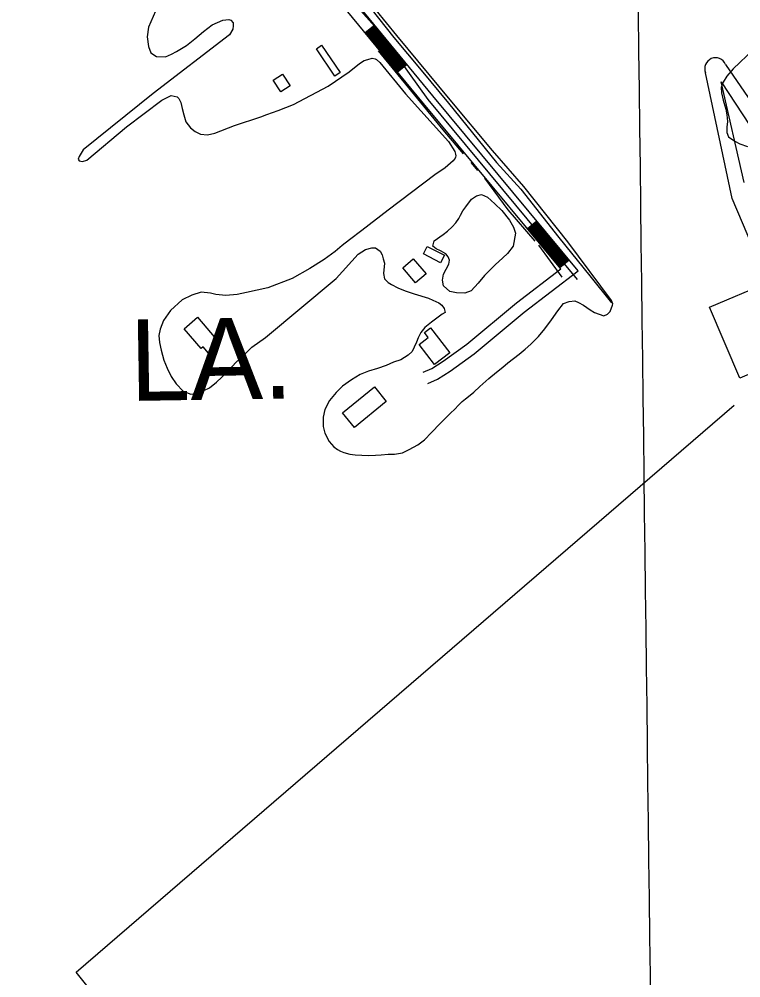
# Model space of a CAD drawing. Extents: x 3715084 to 3753216, y 488173 to 513963.
# Drawn here: x 3728178 to 3729951, y 508865 to 511222 of the extents above; entities that cross this region are included whole.
import ezdxf

# ---------------------------------------------------------------- set-up
doc = ezdxf.new("R2010")
doc.units = 0
for name, color, linetype in [('V-BLDG-OTLN', 7, 'Continuous'), ('V-GRID-MAJR', 7, 'Continuous'), ('V-ROAD-CNTR', 7, 'Continuous'), ('V-SITE-VEGE', 7, 'Continuous'), ('V-TOPO-GNAM-IDEN', 7, 'Continuous'), ('V-TOPO-SHOR', 7, 'Continuous'), ('V-TOPO-WATR-IDEN', 7, 'Continuous')]:
    doc.layers.add(name, color=color, linetype=linetype)

msp = doc.modelspace()

# ---------------------------------------------------------------- linework, layer by layer
at = {"layer": 'V-BLDG-OTLN'}
for points in [[(3728920.674, 511157.994), (3728966.455, 511090.941), (3728953.8000000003, 511082.302), (3728908.019, 511149.354)], [(3728820.555, 511043.19800000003), (3728801.781, 511071.82300000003), (3728825.0810000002, 511087.10500000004), (3728843.855, 511058.48000000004)], [(3729197.66, 510676.993), (3729219.596, 510692.73000000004), (3729230.37, 510700.406), (3729241.919, 510711.158), (3729250.774, 510721.14400000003), (3729258.477, 510731.9), (3729262.716, 510739.969), (3729268.498, 510751.11), (3729275.43, 510760.715), (3729289.68, 510779.536), (3729301.61, 510787.59500000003), (3729314.3030000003, 510791.042), (3729328.906, 510784.48600000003), (3729346.572, 510767.93), (3729363.853, 510751.376), (3729383.049, 510727.898), (3729393.02, 510710.58400000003), (3729398.001, 510695.97000000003), (3729392.1950000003, 510663.677), (3729377.947, 510645.624), (3729366.398, 510635.257), (3729347.538, 510618.363), (3729332.524, 510603.386), (3729321.359, 510591.481), (3729305.9560000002, 510572.662), (3729289.015, 510553.841), (3729273.2430000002, 510548.094), (3729252.8680000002, 510548.889), (3729236.336, 510552.368), (3729220.589, 510566.231), (3729217.914, 510580.075), (3729220.626, 510594.684), (3729227.179, 510607.748), (3729233.346, 510619.659), (3729235.279, 510629.268), (3729232.213, 510637.733), (3729226.071, 510645.044), (3729213.007, 510652.36600000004), (3729202.634, 510657.762), (3729194.565, 510664.31)], [(3729180.813, 510663.46), (3729223.043, 510641.505), (3729213.276, 510622.721), (3729171.046, 510644.673)], [(3729145.991, 510632.58400000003), (3729177.636, 510596.21400000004), (3729152.055, 510573.954), (3729120.407, 510610.322)], [(3728616.046, 510488.952), (3728670.59, 510424.724), (3728642.633, 510400.982), (3728629.759, 510416.141), (3728624.8140000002, 510411.943), (3728583.143, 510461.011)], [(3729198.485, 510372.789), (3729160.413, 510422.31), (3729183.082, 510439.738), (3729173.665, 510451.985), (3729188.292, 510463.231), (3729235.781, 510401.463)], [(3728972.361, 510254.03), (3729050.773, 510317.833), (3729079.881, 510282.061), (3729001.471, 510218.255)]]:
    msp.add_lwpolyline(points, close=True, dxfattribs=at)
at = {"layer": 'V-GRID-MAJR'}
msp.add_spline([(3729916.433, 493722.87), (3729841.541, 499780.245), (3729766.611, 505840.705), (3729691.682, 511901.17600000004), (3729691.644, 511904.24700000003)], degree=3, dxfattribs=at)
at = {"layer": 'V-ROAD-CNTR'}
for p, q in [((3729028.3389042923, 511189.01259581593), (3729051.507857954, 511208.0695577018)), ((3729107.745745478, 511092.474788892), (3729130.91469914, 511111.5327507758)), ((3729426.7101075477, 510707.34855914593), (3729449.798061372, 510726.5035208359)), ((3729506.522947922, 510611.1457515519), (3729529.610901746, 510630.3007132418))]:
    msp.add_line(p, q, dxfattribs=at)
for points in [[(3729551.712857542, 510603.66076652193), (3729194.8015713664, 511033.86190611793), (3728946.4600680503, 511335.78030228), (3728717.1305267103, 511603.265767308)], [(3729508.756943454, 510608.452756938), (3729171.6736176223, 511014.75594433), (3728923.4861139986, 511316.486340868), (3728694.3545722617, 511583.73980636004)], [(3729549.991860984, 510582.2428093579), (3729183.237594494, 511024.3089252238), (3729064.4828320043, 511189.7835942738), (3728705.7425494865, 511593.502786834)], [(3729121.6477176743, 511103.909766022), (3729042.240876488, 511200.44757294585)], [(3729123.9647130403, 511105.8157622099), (3729044.557871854, 511202.353569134)], [(3729126.281708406, 511107.7207584), (3729046.87486722, 511204.25856532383)], [(3729128.5987037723, 511109.6267545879), (3729049.191862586, 511206.164561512)], [(3729110.0627408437, 511094.38078507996), (3729030.6558996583, 511190.9185920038)], [(3729112.3797362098, 511096.2867812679), (3729032.9728950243, 511192.824588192)], [(3729114.696731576, 511098.19177745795), (3729035.2898903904, 511194.72958438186)], [(3729117.0137269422, 511100.0977736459), (3729037.606885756, 511196.63558057)], [(3729119.3307223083, 511102.0037698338), (3729039.9238811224, 511198.5415767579)], [(3729508.8319433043, 510613.06174772), (3729429.01910293, 510709.26355531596)], [(3729511.1399386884, 510614.9767438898), (3729431.327098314, 510711.17855148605)], [(3729513.4489340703, 510616.89274005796), (3729433.636093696, 510713.0945476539)], [(3729515.757929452, 510618.807736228), (3729435.945089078, 510715.00954382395)], [(3729518.066924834, 510620.7237323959), (3729438.2540844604, 510716.9255399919)], [(3729520.375920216, 510622.639728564), (3729440.5630798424, 510718.84153616)], [(3729522.684915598, 510624.55472473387), (3729442.872075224, 510720.75653232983)], [(3729524.9939109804, 510626.47072090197), (3729445.181070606, 510722.67252849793)], [(3729527.3019063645, 510628.385717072), (3729447.48906599, 510724.58752466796)], [(3729170.4536200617, 510354.1392655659), (3729192.07957681, 510363.2852472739), (3729219.60952175, 510381.1102116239), (3729277.595405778, 510423.28712727), (3729399.98916099, 510524.72492439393), (3729508.756943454, 510608.452756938)], [(3729182.1395966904, 510326.5093208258), (3729206.181548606, 510336.6773004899), (3729236.5974877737, 510356.3702611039), (3729296.00936895, 510399.58317467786), (3729418.717123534, 510501.28297127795), (3729551.712857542, 510603.66076652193)]]:
    msp.add_lwpolyline(points, dxfattribs=at)
at = {"layer": 'V-SITE-VEGE'}
for p, q in [((3729105.579, 511181.505), (3729002.696, 511309.669)), ((3728512.669, 511241.688), (3728495.597, 511202.24400000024)), ((3728495.597, 511202.24400000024), (3728492.085, 511178.642)), ((3728630.622, 511192.014), (3728651.923, 511208.23800000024)), ((3728651.923, 511208.238), (3728677.861, 511219.42599999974)), ((3728677.861, 511219.42600000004), (3728692.565, 511221.343)), ((3728692.565, 511221.343), (3728697.9820000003, 511219.789)), ((3728697.9820000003, 511219.789), (3728703.389, 511212.8170000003)), ((3728703.768, 511205.852), (3728702.597, 511197.728)), ((3728703.389, 511212.8170000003), (3728703.768, 511205.852)), ((3728492.085, 511178.642), (3728495.151, 511155.03700000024)), ((3728694.4560000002, 511183.80700000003), (3728506.998, 511038.944)), ((3728609.316, 511173.467), (3728630.622, 511192.014)), ((3728702.597, 511197.728), (3728694.4560000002, 511183.80700000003)), ((3729237.262, 511023.316), (3729105.579, 511181.505)), ((3728495.151, 511155.03700000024), (3728501.321, 511139.552)), ((3728564.393, 511142.184), (3728589.176, 511157.24300000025)), ((3728589.176, 511157.24300000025), (3728609.316, 511173.467)), ((3728501.321, 511139.552), (3728515.239, 511130.635)), ((3728515.239, 511130.635), (3728536.9050000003, 511129.447)), ((3728536.9050000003, 511129.447), (3728551.6180000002, 511136.007)), ((3728551.6180000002, 511136.007), (3728564.393, 511142.184)), ((3729982.554, 511147.73400000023), (3729932.511, 511100.12)), ((3728988.966, 511092.837), (3729014.3680000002, 511113.18200000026)), ((3729014.3680000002, 511113.18200000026), (3729025.912, 511120.47300000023)), ((3729025.912, 511120.47300000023), (3729034.375, 511123.156)), ((3729034.375, 511123.156), (3729045.143, 511125.83100000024)), ((3729045.143, 511125.83100000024), (3729052.8310000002, 511124.66700000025)), ((3729052.8310000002, 511124.66700000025), (3729056.29, 511123.12700000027)), ((3729056.29, 511123.12700000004), (3729064.355, 511115.814)), ((3729064.355, 511115.814), (3729127.315, 511038.83600000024)), ((3728937.4, 511057.143), (3728988.966, 511092.837)), ((3729917.491, 511081.68200000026), (3729907.861, 511067.08400000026)), ((3729932.511, 511100.12), (3729917.491, 511081.68200000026)), ((3729907.861, 511067.08400000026), (3729903.23, 511054.4030000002)), ((3728506.998, 511038.944), (3728335.0300000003, 510900.639)), ((3728527.873, 511022.667), (3728551.342, 511034.172)), ((3728551.342, 511034.172), (3728565.563, 511030.695)), ((3728851.986, 511011.88), (3728937.4, 511057.143)), ((3729127.315, 511038.83600000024), (3729232.904, 510921.047)), ((3729903.23, 511054.4030000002), (3729903.597, 511040.56)), ((3729903.597, 511040.56), (3729907.806, 511022.86700000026)), ((3728441.505, 510956.99800000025), (3728527.873, 511022.667)), ((3728565.563, 511030.695), (3728570.173, 511026.84500000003)), ((3728570.173, 511026.84500000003), (3728574.7770000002, 511016.84)), ((3728574.7770000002, 511016.84), (3728578.6, 511002.61100000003)), ((3728813.903, 510997.7020000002), (3728851.986, 511011.88)), ((3729340.919, 510899.37900000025), (3729237.262, 511023.316)), ((3729907.806, 511022.86700000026), (3729914.699, 511000.9420000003)), ((3728578.6, 511002.61100000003), (3728582.041, 510987.22800000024)), ((3728582.041, 510987.22800000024), (3728587.02, 510969.918)), ((3728771.202, 510981.9910000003), (3728786.589, 510987.73800000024)), ((3728786.589, 510987.738), (3728813.903, 510997.7020000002)), ((3729914.699, 511000.9420000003), (3729916.989, 510986.71400000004)), ((3729916.989, 510986.71400000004), (3729918.504, 510970.181)), ((3728587.02, 510969.918), (3728598.534, 510954.52400000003)), ((3728706.5840000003, 510960.541), (3728771.202, 510981.99100000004)), ((3729918.504, 510970.181), (3729917.335, 510956.34)), ((3728343.5100000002, 510875.09000000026), (3728441.505, 510956.99800000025)), ((3728598.534, 510954.52400000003), (3728610.443, 510945.666)), ((3728610.443, 510945.666), (3728623.509, 510939.49700000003)), ((3728623.509, 510939.49700000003), (3728640.423, 510937.939)), ((3728640.423, 510937.93900000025), (3728658.884, 510941.76)), ((3728658.884, 510941.76), (3728706.5840000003, 510960.541)), ((3729917.335, 510956.34), (3729917.319, 510943.2680000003)), ((3729917.319, 510943.2680000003), (3729921.15, 510932.88000000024)), ((3729232.904, 510921.047), (3729248.251, 510896.80700000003)), ((3729921.15, 510932.88000000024), (3729936.517, 510922.481)), ((3729936.517, 510922.481), (3729949.196, 510915.544)), ((3728335.0300000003, 510900.639), (3728325.3370000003, 510884.398)), ((3729248.251, 510896.80700000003), (3729250.166, 510889.88300000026)), ((3729417.705, 510810.467), (3729340.919, 510899.37900000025)), ((3729949.196, 510915.544), (3729967.642, 510908.984)), ((3728325.3370000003, 510884.398), (3728322.619, 510877.439)), ((3728322.619, 510877.439), (3728325.322, 510873.564)), ((3728325.322, 510873.564), (3728333.06, 510872.00800000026)), ((3728333.06, 510872.00800000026), (3728343.5100000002, 510875.09000000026)), ((3729243.994, 510874.12700000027), (3729224.363, 510856.84800000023)), ((3729249.001, 510879.88800000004), (3729243.994, 510874.12700000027)), ((3729249.773, 510882.962), (3729249.001, 510879.88800000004)), ((3729250.93, 510886.42100000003), (3729249.773, 510882.962)), ((3729250.166, 510889.88300000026), (3729250.93, 510886.42100000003)), ((3729224.363, 510856.848), (3729198.964, 510839.195)), ((3729198.964, 510839.195), (3729084.278, 510752.826)), ((3729526.345, 510674.60500000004), (3729417.705, 510810.467)), ((3729084.278, 510752.826), (3729020.006, 510702.54000000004)), ((3729020.006, 510702.54000000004), (3728989.603, 510679.893)), ((3728971.128, 510665.3050000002), (3728954.193, 510650.71500000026)), ((3728989.603, 510679.893), (3728971.128, 510665.305)), ((3729029.1750000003, 510656.00300000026), (3729044.559, 510660.21600000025)), ((3729044.559, 510660.21600000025), (3729053.403, 510659.81800000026)), ((3729053.403, 510659.818), (3729064.544, 510651.346)), ((3729633.437, 510530.672), (3729526.345, 510674.6050000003)), ((3728954.193, 510650.71500000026), (3728927.256, 510630.75500000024)), ((3728956.417, 510584.196), (3729010.7060000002, 510644.49300000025)), ((3729010.7060000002, 510644.49300000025), (3729029.1750000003, 510656.00300000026)), ((3729064.544, 510651.346), (3729069.531, 510642.881)), ((3729069.531, 510642.881), (3729072.594, 510632.8810000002)), ((3728927.256, 510630.75500000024), (3728892.237, 510608.88300000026)), ((3729072.594, 510632.8810000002), (3729075.271, 510622.4960000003)), ((3729075.271, 510622.4960000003), (3729072.934, 510597.12300000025)), ((3728892.237, 510608.88300000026), (3728848.375, 510584.331)), ((3729072.934, 510597.12300000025), (3729075.2260000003, 510583.27900000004)), ((3728782.829, 510439.075), (3728956.417, 510584.196)), ((3728848.375, 510584.331), (3728788.75, 510561.336)), ((3729075.2260000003, 510583.27900000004), (3729084.825, 510574.806)), ((3729084.825, 510574.806), (3729092.507, 510569.416)), ((3729092.507, 510569.416), (3729108.262, 510561.322)), ((3728601.866, 510543.498), (3728578.398, 510531.993)), ((3728624.9450000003, 510550.775), (3728601.866, 510543.498)), ((3728647.6240000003, 510548.0550000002), (3728624.9450000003, 510550.77500000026)), ((3728661.079, 510545.348), (3728647.6240000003, 510548.0550000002)), ((3728685.682, 510543.009), (3728661.079, 510545.348)), ((3728713.754, 510545.282), (3728685.682, 510543.009)), ((3728736.061, 510550.253), (3728713.754, 510545.282)), ((3728788.75, 510561.336), (3728736.061, 510550.253)), ((3729108.262, 510561.322), (3729126.324, 510553.994)), ((3729126.324, 510553.994), (3729148.614, 510546.66000000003)), ((3729148.614, 510546.66000000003), (3729183.59, 510535.851)), ((3728578.398, 510531.993), (3728549.912, 510505.88500000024)), ((3729183.59, 510535.851), (3729194.735, 510531.22200000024)), ((3729194.735, 510531.22200000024), (3729208.952, 510524.669)), ((3729208.952, 510524.669), (3729216.632, 510518.891)), ((3729216.632, 510518.891), (3729222.3910000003, 510510.423)), ((3729501.525, 510505.07800000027), (3729515.39, 510522.74800000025)), ((3729515.39, 510522.74800000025), (3729529.239, 510528.11200000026)), ((3729529.239, 510528.11200000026), (3729543.468, 510529.248)), ((3729543.468, 510529.248), (3729552.6890000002, 510525.77700000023)), ((3729552.6890000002, 510525.777), (3729564.985, 510518.45500000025)), ((3729564.985, 510518.45500000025), (3729581.119, 510507.28500000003)), ((3729629.943, 510502.9950000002), (3729636.116, 510518.75000000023)), ((3729636.8880000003, 510521.82600000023), (3729633.437, 510530.672)), ((3729636.116, 510518.75000000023), (3729636.8880000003, 510521.82600000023)), ((3728549.912, 510505.88500000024), (3728532.1950000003, 510480.91300000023)), ((3729217.378, 510496.59100000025), (3729190.823, 510477.39900000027)), ((3729225.074, 510501.195), (3729217.378, 510496.59100000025)), ((3729222.3910000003, 510510.423), (3729225.074, 510501.195)), ((3729485.733, 510483.181), (3729501.525, 510505.07800000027)), ((3729581.119, 510507.28500000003), (3729591.875, 510500.73600000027)), ((3729591.875, 510500.73600000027), (3729614.5500000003, 510492.24700000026)), ((3729614.5500000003, 510492.24700000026), (3729614.933, 510492.24700000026)), ((3729614.933, 510492.24700000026), (3729623.785, 510496.851)), ((3729623.785, 510496.851), (3729629.943, 510502.9950000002)), ((3728532.1950000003, 510480.91300000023), (3728524.478, 510459.77600000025)), ((3729190.823, 510477.39900000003), (3729175.041, 510464.3449999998)), ((3729469.558, 510460.515), (3729485.733, 510483.181)), ((3728524.478, 510459.77600000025), (3728520.9960000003, 510444.0170000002)), ((3729164.646, 510452.055), (3729158.477, 510438.606)), ((3729175.041, 510464.34500000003), (3729164.646, 510452.0550000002)), ((3729454.538, 510442.07900000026), (3729469.558, 510460.515)), ((3728520.9960000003, 510444.0170000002), (3728522.514, 510426.713)), ((3728522.514, 510426.713), (3728526.72, 510407.867)), ((3728749.348, 510415.27900000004), (3728782.829, 510439.075)), ((3729153.8510000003, 510428.231), (3729148.835, 510415.93200000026)), ((3729158.477, 510438.606), (3729153.8510000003, 510428.231)), ((3729421.434, 510410.976), (3729435.291, 510422.87900000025)), ((3729435.291, 510422.879), (3729454.538, 510442.079)), ((3728526.72, 510407.867), (3728533.227, 510384.02)), ((3728709.3140000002, 510376.879), (3728732.796, 510399.534)), ((3728732.796, 510399.534), (3728749.348, 510415.27900000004)), ((3729143.824, 510405.172), (3729133.815, 510395.57300000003)), ((3729148.835, 510415.93200000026), (3729143.824, 510405.172)), ((3729378.713, 510376.811), (3729406.4250000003, 510398.69200000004)), ((3729406.4250000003, 510398.69200000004), (3729421.434, 510410.976)), ((3728533.227, 510384.02), (3728541.276, 510364.018)), ((3728688.523, 510354.22000000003), (3728709.3140000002, 510376.879)), ((3729097.6520000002, 510378.31700000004), (3729079.957, 510370.64900000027)), ((3729115.346, 510384.829), (3729097.6520000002, 510378.31700000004)), ((3729133.815, 510395.57300000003), (3729115.346, 510384.829)), ((3729366.396, 510366.06200000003), (3729378.713, 510376.811)), ((3728541.276, 510364.018), (3728550.862, 510343.243)), ((3728662.347, 510329.646), (3728688.523, 510354.2199999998)), ((3729036.49, 510356.477), (3729015.717, 510348.043)), ((3729058.414, 510363.3700000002), (3729036.49, 510356.477)), ((3729079.957, 510370.64900000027), (3729058.414, 510363.3700000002)), ((3729331.756, 510338.805), (3729350.619, 510354.161)), ((3729350.619, 510354.161), (3729366.396, 510366.06200000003)), ((3728550.862, 510343.243), (3728563.142, 510325.54200000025)), ((3728645.412, 510315.824), (3728662.347, 510329.64600000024)), ((3728994.555, 510335.382), (3728972.619, 510319.646)), ((3729015.717, 510348.043), (3728994.555, 510335.382)), ((3729310.201, 510319.2240000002), (3729331.756, 510338.8050000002)), ((3728563.142, 510325.54200000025), (3728580.423, 510307.44800000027)), ((3728580.423, 510307.44800000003), (3728599.252, 510299.735)), ((3728617.328, 510302.789), (3728645.412, 510315.824)), ((3728956.835, 510304.286), (3728940.2770000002, 510284.314)), ((3728972.619, 510319.646), (3728956.835, 510304.286)), ((3729285.951, 510297.33700000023), (3729295.572, 510305.015)), ((3729295.572, 510305.015), (3729310.201, 510319.2240000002)), ((3728599.252, 510299.735), (3728617.328, 510302.789)), ((3728940.2770000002, 510284.314), (3728928.714, 510262.027)), ((3729257.0840000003, 510273.15200000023), (3729266.708, 510282.36600000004)), ((3729266.708, 510282.36600000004), (3729274.406, 510288.893)), ((3729274.406, 510288.8930000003), (3729285.951, 510297.33700000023)), ((3728928.714, 510262.027), (3728924.463, 510243.577)), ((3729237.8370000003, 510253.18200000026), (3729248.614, 510263.16600000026)), ((3729248.614, 510263.166), (3729257.0840000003, 510273.15200000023)), ((3728924.463, 510243.577), (3728924.819, 510220.89100000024)), ((3729212.811, 510227.836), (3729224.7460000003, 510240.509)), ((3729224.7460000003, 510240.509), (3729237.8370000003, 510253.18200000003)), ((3728924.819, 510220.89100000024), (3728929.028, 510203.9680000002)), ((3729190.87, 510205.949), (3729212.811, 510227.8359999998)), ((3728929.028, 510203.9680000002), (3728939.767, 510183.96200000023)), ((3729157.377, 510175.231), (3729173.544, 510187.898)), ((3729173.544, 510187.898), (3729190.87, 510205.949)), ((3728939.767, 510183.96200000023), (3728950.9, 510170.875)), ((3728950.9, 510170.875), (3728960.12, 510163.94200000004)), ((3728960.12, 510163.94200000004), (3728967.034, 510159.70300000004)), ((3729119.674, 510156.053), (3729136.218, 510163.721)), ((3729136.218, 510163.721), (3729157.377, 510175.231)), ((3728967.034, 510159.70300000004), (3728975.49, 510156.234)), ((3728975.49, 510156.234), (3728990.097, 510152.75400000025)), ((3728990.097, 510152.75400000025), (3729003.167, 510151.2)), ((3729003.167, 510151.2), (3729036.2320000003, 510149.6210000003)), ((3729036.2320000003, 510149.6210000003), (3729053.536, 510150.36800000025)), ((3729053.536, 510150.368), (3729067.376, 510151.12)), ((3729067.376, 510151.12), (3729084.682, 510152.25200000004)), ((3729084.682, 510152.25200000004), (3729100.4450000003, 510152.617)), ((3729100.4450000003, 510152.61700000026), (3729119.674, 510156.053))]:
    msp.add_line(p, q, dxfattribs=at)
at = {"layer": 'V-TOPO-SHOR'}
for p, q in [((3729287.739, 510869.284), (3729304.1920000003, 510850.041)), ((3729453.825, 510666.64400000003), (3729511.397, 510588.11))]:
    msp.add_line(p, q, dxfattribs=at)
for points in [[(3728515.03560538, 511889.5286140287), (3728576.264, 511812.136), (3728671.719, 511697.092), (3728758.171, 511596.232), (3728883.464, 511438.892), (3728941.098, 511370.534), (3729023.176, 511273.02900000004), (3729098.557, 511176.82), (3729165.711, 511096.597), (3729232.605, 511015.34500000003), (3729351.2120000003, 510869.609), (3729410.912, 510804.08400000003), (3729503.784, 510685.179), (3729580.453, 510590.772), (3729633.97, 510524.48000000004)], [(3729060.153, 511144.185), (3729141.917, 511043.831), (3729218.846, 510949.938), (3729268.934, 510890.884)], [(3729321.43, 510831.18700000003), (3729378.361, 510753.648), (3729444.8140000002, 510676.463)], [(3728052.97985738, 508502.21257410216), (3728429.377673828, 508739.20379186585), (3728317.8523948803, 508878.61039055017), (3729934.96893962, 510272.67637739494)]]:
    msp.add_lwpolyline(points, dxfattribs=at)
at = {"layer": 'V-TOPO-WATR-IDEN'}
for points in [[(3729913.644925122, 511110.978934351), (3730086.4654463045, 510859.1120173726), (3730219.690345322, 510915.64890938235), (3730469.133402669, 510327.8552591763), (3730335.908503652, 510271.3183671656), (3730400.843789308, 509962.931753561)], [(3730352.032259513, 509942.2175161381), (3730171.208038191, 510212.9445456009), (3730091.7424510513, 510400.199176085), (3729948.755246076, 510339.5194365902), (3729874.894867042, 510513.5658191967), (3730017.882072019, 510574.2455586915), (3729930.0506758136, 510781.2135838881), (3729864.8333953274, 511090.2646969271)], [(3729959.33530902, 510820.25315996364), (3729903.1359307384, 511067.8751296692), (3730042.1844007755, 510855.41034980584)]]:
    msp.add_lwpolyline(points, dxfattribs=at)
msp.add_arc((3729889.239160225, 511100.62181563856), 26.512473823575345, 22.99499920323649, 202.9949992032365, dxfattribs=at)

# ---------------------------------------------------------------- texts
at = {"layer": 'V-TOPO-GNAM-IDEN'}
msp.add_text('LA.', height=199.99999799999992, rotation=0.9179915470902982, dxfattribs=at).set_placement((3728450.492031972, 510283.27400329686))

doc.saveas('drawing.dxf')
